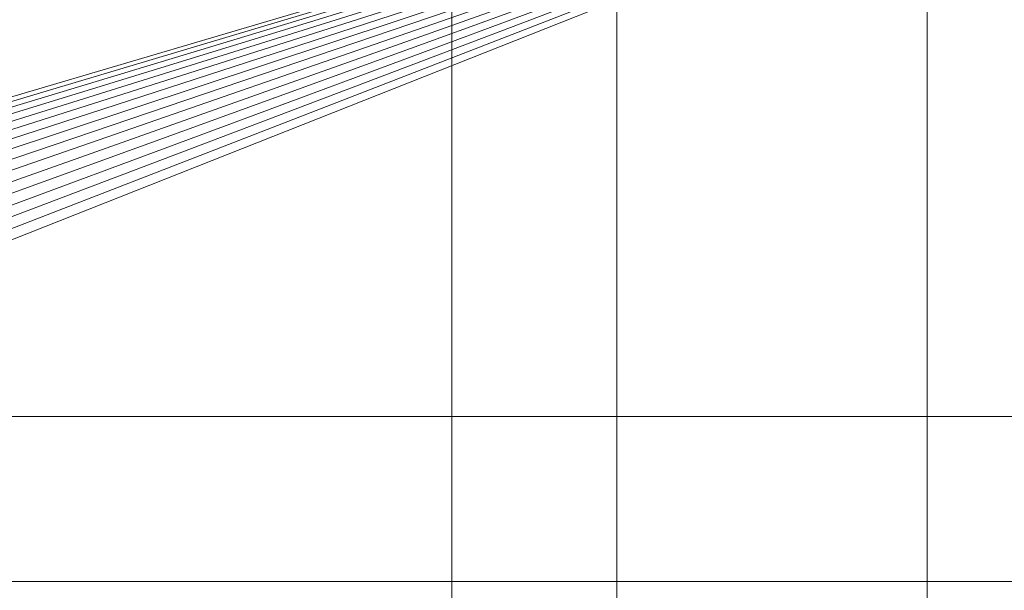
# Model space of a CAD drawing. Header units: millimetres. Extents: x -2233 to 61924, y -68080 to 6847.
# Tile 561 of 656: x 24178 to 24297, y -17681 to -17612. Entities that reach past the tile are written whole.
import ezdxf

# ---------------------------------------------------------------- set-up
doc = ezdxf.new("R2010")
doc.units = ezdxf.units.MM
for name, color, linetype, lineweight in [('COTAS_P', 1, 'Continuous', 0), ('superior_briquetadora', 7, 'Continuous', 0), ('superior_C02', 7, 'Continuous', 0)]:
    doc.layers.add(name, color=color, linetype=linetype, lineweight=lineweight)
doc.dimstyles.new('R19_100', dxfattribs={"dimtxt": 250, "dimasz": 150, "dimexe": 150, "dimexo": 80, "dimgap": 100, "dimtad": 1, "dimtih": 1, "dimtoh": 1, "dimdsep": 46, "dimcen": 0.09, "dimadec": 0, "dimazin": 0, "dimtfac": 1, "dimtdec": 4, "dimtofl": 0, "dimtmove": 0, "dimatfit": 3, "dimfxl": 1, "dimtolj": 1, "dimtzin": 0, "dimarcsym": 0})

# ---------------------------------------------------------------- blocks, each defined once
blk = doc.blocks.new('DIM_R27_34')
at = {"layer": 'COTAS_P'}
for p, q in [((24250.07, -17080), (24400.07, -17035)), ((26750.07, -17080), (26600.07, -17035)), ((24250.07, -17980), (24250.07, -17080)), ((24250.07, -17080), (26750.07, -17080)), ((24250.07, -17080), (24400.07, -17125)), ((26750.07, -17080), (26600.07, -17125)), ((26750.07, -17980), (26750.07, -17080))]:
    blk.add_line(p, q, dxfattribs=at)
blk.add_text('2500 P', height=250, dxfattribs=at).set_placement((25500.07, -16980))

msp = doc.modelspace()

# ---------------------------------------------------------------- linework, layer by layer
at = {"layer": 'superior_briquetadora'}
for p, q in [((24052.224, -17658.106), (24350.067, -17570)), ((24054.359, -17658.423), (24350.067, -17570)), ((24350.067, -17570), (24056.454, -17658.947)), ((24350.067, -17570), (24058.487, -17659.675)), ((24350.067, -17570), (24060.438, -17660.598)), ((24350.067, -17570), (24062.29, -17661.708)), ((24350.067, -17570), (24064.024, -17662.994)), ((24350.067, -17570), (24065.624, -17664.444)), ((24350.067, -17570), (24067.074, -17666.043)), ((24350.067, -17570), (24068.36, -17667.777)), ((24350.067, -17570), (24069.47, -17669.629)), ((24350.067, -17570), (24070.393, -17671.581)), ((24350.067, -17570), (24071.12, -17673.614)), ((24350.067, -17570), (24071.645, -17675.708)), ((24350.067, -17570), (24071.962, -17677.844)), ((24350.067, -17570), (24072.067, -17680)), ((24230.067, -17570), (24230.067, -17790)), ((23900.067, -17660), (25800.067, -17660)), ((25950.067, -17680), (23750.067, -17680)), ((24150.067, -17680), (25950.067, -17680)), ((24150.067, -17680), (25800.067, -17680))]:
    msp.add_line(p, q, dxfattribs=at)
at = {"layer": 'superior_C02'}
msp.add_line((24287.683, -17550), (24287.683, -18450), dxfattribs=at)

# ---------------------------------------------------------------- dimensions: what is measured, and where the dimension line sits
at = {"layer": 'COTAS_P'}
dim = msp.add_aligned_dim(p1=(24250.067, -17980), p2=(26750.067, -17980), distance=900, text='<> P', dimstyle='R19_100', dxfattribs=at)
dim.commit()
dim.dimension.update_dxf_attribs({"geometry": 'DIM_R27_34', "text_midpoint": (25500.067, -17080)})

doc.saveas('drawing.dxf')
